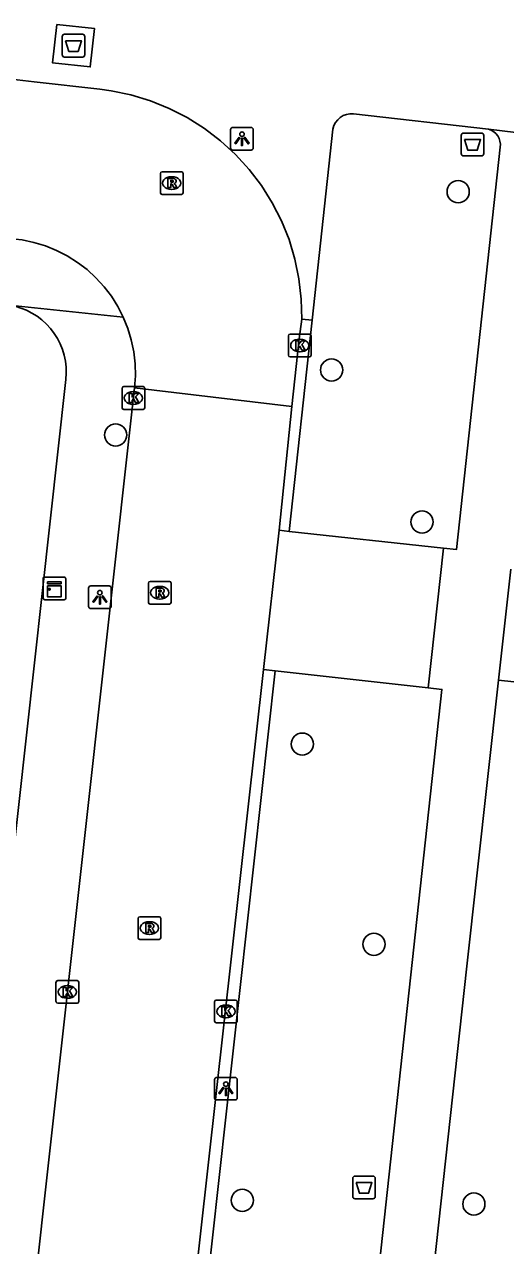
# Model space of a CAD drawing. Extents: x 161928 to 163055, y 386475 to 387428.
# Drawn here: x 162381.1 to 162402.3, y 386600.5 to 386654.3 of the extents above; entities that cross this region are included whole.
import ezdxf

# ---------------------------------------------------------------- set-up
doc = ezdxf.new("R2010")
doc.units = 0
for name, color, linetype in [('IMGEO_Afval_apart_plaats', 7, 'Continuous'), ('IMGEO_Afvalbak', 7, 'Continuous'), ('IMGEO_Boom', 7, 'Continuous'), ('IMGEO_Kast', 7, 'Continuous'), ('IMGEO_Kolk', 7, 'Continuous'), ('IMGEO_Lichtpunt', 7, 'Continuous'), ('IMGEO_Rijbaan_lokaal_open', 7, 'Continuous'), ('IMGEO_Rioolput', 7, 'Continuous'), ('IMGEO_Voetpad_gesloten', 7, 'Continuous'), ('IMGEO_Voetpad_open', 7, 'Continuous')]:
    doc.layers.add(name, color=color, linetype=linetype)

msp = doc.modelspace()

# ---------------------------------------------------------------- linework, layer by layer
at = {"layer": 'IMGEO_Afval_apart_plaats'}
for p, q in [((162382.747, 386652.952), (162382.747, 386653.752)), ((162382.747, 386653.752), (162382.747, 386652.952)), ((162382.847, 386653.852), (162383.637, 386653.852)), ((162383.637, 386653.852), (162382.847, 386653.852)), ((162383.737, 386653.752), (162383.737, 386652.952)), ((162383.737, 386652.952), (162383.737, 386653.752)), ((162383.637, 386652.852), (162382.847, 386652.852)), ((162382.847, 386652.852), (162383.637, 386652.852))]:
    msp.add_line(p, q, dxfattribs=at)
msp.add_lwpolyline([(162382.89, 386653.566), (162383.594, 386653.566), (162383.445, 386653.096), (162383.039, 386653.096), (162382.89, 386653.566)], dxfattribs=at)
for centre, start, end in [((162382.847, 386653.752), 90, 180), ((162382.847, 386653.752), 90, 180), ((162383.637, 386653.752), 0, 90), ((162383.637, 386653.752), 360, 90), ((162382.847, 386652.952), 180, 270), ((162382.847, 386652.952), 180, 270), ((162383.637, 386652.952), 270, 0), ((162383.637, 386652.952), 270, 0)]:
    msp.add_arc(centre, 0.1, start, end, dxfattribs=at)
at = {"layer": 'IMGEO_Afvalbak'}
for p, q in [((162400.417, 386649.497), (162401.207, 386649.497)), ((162401.207, 386649.497), (162400.417, 386649.497)), ((162400.317, 386648.597), (162400.317, 386649.397)), ((162400.317, 386649.397), (162400.317, 386648.597)), ((162401.307, 386649.397), (162401.307, 386648.597)), ((162401.307, 386648.597), (162401.307, 386649.397)), ((162401.207, 386648.497), (162400.417, 386648.497)), ((162400.417, 386648.497), (162401.207, 386648.497)), ((162395.537, 386602.644), (162395.537, 386603.444)), ((162395.537, 386603.444), (162395.537, 386602.644)), ((162395.637, 386603.544), (162396.427, 386603.544)), ((162396.427, 386603.544), (162395.637, 386603.544)), ((162396.527, 386603.444), (162396.527, 386602.644)), ((162396.527, 386602.644), (162396.527, 386603.444)), ((162396.427, 386602.544), (162395.637, 386602.544)), ((162395.637, 386602.544), (162396.427, 386602.544))]:
    msp.add_line(p, q, dxfattribs=at)
for points in [[(162400.46, 386649.211), (162401.164, 386649.211), (162401.015, 386648.741), (162400.609, 386648.741), (162400.46, 386649.211)], [(162395.68, 386603.258), (162396.384, 386603.258), (162396.235, 386602.788), (162395.829, 386602.788), (162395.68, 386603.258)]]:
    msp.add_lwpolyline(points, dxfattribs=at)
for centre, start, end in [((162400.417, 386649.397), 90, 180), ((162400.417, 386649.397), 90, 180), ((162401.207, 386649.397), 0, 90), ((162401.207, 386649.397), 360, 90), ((162400.417, 386648.597), 180, 270), ((162400.417, 386648.597), 180, 270), ((162401.207, 386648.597), 270, 0), ((162401.207, 386648.597), 270, 0), ((162395.637, 386603.444), 90, 180), ((162395.637, 386603.444), 90, 180), ((162396.427, 386603.444), 0, 90), ((162396.427, 386603.444), 360, 90), ((162395.637, 386602.644), 180, 270), ((162395.637, 386602.644), 180, 270), ((162396.427, 386602.644), 270, 0), ((162396.427, 386602.644), 270, 0)]:
    msp.add_arc(centre, 0.1, start, end, dxfattribs=at)
at = {"layer": 'IMGEO_Boom'}
for centre in [(162400.177, 386646.917), (162394.604, 386639.064), (162385.096, 386636.198), (162398.586, 386632.365), (162393.313, 386622.577), (162396.47, 386613.757), (162390.674, 386602.473), (162400.87, 386602.31)]:
    msp.add_circle(centre, 0.489, dxfattribs=at)
at = {"layer": 'IMGEO_Kast'}
for p, q in [((162381.904, 386629.012), (162381.904, 386629.853)), ((162381.904, 386629.853), (162381.904, 386629.012)), ((162381.979, 386629.937), (162382.82, 386629.937)), ((162382.82, 386629.937), (162381.979, 386629.937)), ((162382.904, 386629.862), (162382.904, 386629.021)), ((162382.904, 386629.021), (162382.904, 386629.862)), ((162382.829, 386628.937), (162381.988, 386628.937)), ((162381.988, 386628.937), (162382.829, 386628.937))]:
    msp.add_line(p, q, dxfattribs=at)
for points in [[(162382.099, 386629.727), (162382.699, 386629.727), (162382.699, 386629.642), (162382.099, 386629.642), (162382.099, 386629.727)], [(162382.099, 386629.552), (162382.699, 386629.552), (162382.699, 386629.063), (162382.099, 386629.063), (162382.099, 386629.552)]]:
    msp.add_lwpolyline(points, dxfattribs=at)
msp.add_circle((162382.183, 386629.401), 0.0377, dxfattribs=at)
for centre, start, end in [((162381.982, 386629.859), 92.4484, 184.2845), ((162381.982, 386629.859), 92.4484, 184.2845), ((162382.826, 386629.859), 2.4484, 94.2845), ((162382.826, 386629.859), 2.4484, 94.2845), ((162381.982, 386629.015), 182.4484, 274.2845), ((162381.982, 386629.015), 182.4484, 274.2845), ((162382.826, 386629.015), 272.4484, 4.2845), ((162382.826, 386629.015), 272.4484, 4.2845)]:
    msp.add_arc(centre, 0.0779, start, end, dxfattribs=at)
at = {"layer": 'IMGEO_Kolk'}
for p, q in [((162392.704, 386639.714), (162392.704, 386640.566)), ((162392.779, 386640.64), (162393.631, 386640.64)), ((162393.192, 386640.42), (162393.217, 386640.42)), ((162393.705, 386640.566), (162393.705, 386639.714)), ((162393.215, 386639.86), (162393.19, 386639.86)), ((162393.631, 386639.64), (162392.779, 386639.64)), ((162385.378, 386637.401), (162385.378, 386638.253)), ((162385.453, 386638.327), (162386.305, 386638.327)), ((162386.379, 386638.253), (162386.379, 386637.401)), ((162385.866, 386638.107), (162385.891, 386638.107)), ((162386.305, 386637.327), (162385.453, 386637.327)), ((162385.889, 386637.547), (162385.864, 386637.547)), ((162382.472, 386611.233), (162382.472, 386612.085)), ((162382.547, 386612.159), (162383.399, 386612.159)), ((162382.96, 386611.939), (162382.985, 386611.939)), ((162383.473, 386612.085), (162383.473, 386611.233)), ((162382.983, 386611.379), (162382.958, 386611.379)), ((162389.529, 386611.297), (162390.381, 386611.297)), ((162383.399, 386611.159), (162382.547, 386611.159)), ((162389.454, 386610.371), (162389.454, 386611.223)), ((162389.942, 386611.077), (162389.967, 386611.077)), ((162390.455, 386611.223), (162390.455, 386610.371)), ((162390.381, 386610.297), (162389.529, 386610.297)), ((162389.965, 386610.517), (162389.94, 386610.517))]:
    msp.add_line(p, q, dxfattribs=at)
for points in [[(162392.704, 386639.714), (162392.704, 386640.566)], [(162392.779, 386640.64), (162393.631, 386640.64)], [(162393.025, 386640.34), (162393.148, 386640.34), (162393.148, 386640.189), (162393.278, 386640.34), (162393.442, 386640.34), (162393.296, 386640.189), (162393.449, 386639.94), (162393.297, 386639.94), (162393.212, 386640.104), (162393.148, 386640.037), (162393.148, 386639.94), (162393.025, 386639.94), (162393.025, 386640.34)], [(162393.705, 386640.566), (162393.705, 386639.714)], [(162393.631, 386639.64), (162392.779, 386639.64)], [(162385.378, 386637.401), (162385.378, 386638.253)], [(162385.453, 386638.327), (162386.305, 386638.327)], [(162386.379, 386638.253), (162386.379, 386637.401)], [(162385.699, 386638.027), (162385.822, 386638.027), (162385.822, 386637.876), (162385.952, 386638.027), (162386.116, 386638.027), (162385.97, 386637.876), (162386.123, 386637.627), (162385.971, 386637.627), (162385.886, 386637.791), (162385.822, 386637.724), (162385.822, 386637.627), (162385.699, 386637.627), (162385.699, 386638.027)], [(162386.305, 386637.327), (162385.453, 386637.327)], [(162382.472, 386611.233), (162382.472, 386612.085)], [(162382.547, 386612.159), (162383.399, 386612.159)], [(162382.793, 386611.859), (162382.916, 386611.859), (162382.916, 386611.708), (162383.046, 386611.859), (162383.21, 386611.859), (162383.064, 386611.708), (162383.217, 386611.459), (162383.065, 386611.459), (162382.98, 386611.623), (162382.916, 386611.556), (162382.916, 386611.459), (162382.793, 386611.459), (162382.793, 386611.859)], [(162383.473, 386612.085), (162383.473, 386611.233)], [(162389.529, 386611.297), (162390.381, 386611.297)], [(162383.399, 386611.159), (162382.547, 386611.159)], [(162389.454, 386610.371), (162389.454, 386611.223)], [(162389.775, 386610.997), (162389.898, 386610.997), (162389.898, 386610.846), (162390.028, 386610.997), (162390.192, 386610.997), (162390.046, 386610.846), (162390.199, 386610.597), (162390.047, 386610.597), (162389.962, 386610.761), (162389.898, 386610.694), (162389.898, 386610.597), (162389.775, 386610.597), (162389.775, 386610.997)], [(162390.455, 386611.223), (162390.455, 386610.371)], [(162390.381, 386610.297), (162389.529, 386610.297)]]:
    msp.add_lwpolyline(points, dxfattribs=at)
for centre, start, end in [((162392.781, 386640.564), 91.552, 178.448), ((162392.781, 386640.564), 91.552, 178.448), ((162393.629, 386640.564), 1.552, 88.448), ((162393.629, 386640.564), 1.552, 88.448), ((162392.781, 386639.716), 181.552, 268.448), ((162392.781, 386639.716), 181.552, 268.448), ((162393.629, 386639.716), 271.552, 358.448), ((162393.629, 386639.716), 271.552, 358.448), ((162385.455, 386638.251), 91.552, 178.448), ((162385.455, 386638.251), 91.552, 178.448), ((162386.303, 386638.251), 1.552, 88.448), ((162386.303, 386638.251), 1.552, 88.448), ((162385.455, 386637.403), 181.552, 268.448), ((162385.455, 386637.403), 181.552, 268.448), ((162386.303, 386637.403), 271.552, 358.448), ((162386.303, 386637.403), 271.552, 358.448), ((162382.549, 386612.083), 91.552, 178.448), ((162382.549, 386612.083), 91.552, 178.448), ((162383.397, 386612.083), 1.552, 88.448), ((162383.397, 386612.083), 1.552, 88.448), ((162389.531, 386611.221), 91.552, 178.448), ((162389.531, 386611.221), 91.552, 178.448), ((162390.379, 386611.221), 1.552, 88.448), ((162390.379, 386611.221), 1.552, 88.448), ((162382.549, 386611.235), 181.552, 268.448), ((162382.549, 386611.235), 181.552, 268.448), ((162383.397, 386611.235), 271.552, 358.448), ((162383.397, 386611.235), 271.552, 358.448), ((162389.531, 386610.373), 181.552, 268.448), ((162389.531, 386610.373), 181.552, 268.448), ((162390.379, 386610.373), 271.552, 358.448), ((162390.379, 386610.373), 271.552, 358.448)]:
    msp.add_arc(centre, 0.0765, start, end, dxfattribs=at)
for centre, major_axis, ratio, start_param, end_param in [((162393.191, 386640.14), (-0.387, 0.002), 0.722429, 4.712389, 7.853982), ((162393.216, 386640.14), (-0.39, 0.002), 0.717154, 1.570796, 4.712389), ((162385.865, 386637.827), (-0.387, 0.002), 0.722429, 4.712389, 7.853982), ((162385.89, 386637.827), (-0.39, 0.002), 0.717154, 1.570796, 4.712389), ((162382.959, 386611.659), (-0.387, 0.002), 0.722429, 4.712389, 7.853982), ((162382.984, 386611.659), (-0.39, 0.002), 0.717154, 1.570796, 4.712389), ((162389.941, 386610.797), (-0.387, 0.002), 0.722429, 4.712389, 7.853982), ((162389.966, 386610.797), (-0.39, 0.002), 0.717154, 1.570796, 4.712389)]:
    msp.add_ellipse(centre, major_axis=major_axis, ratio=ratio, start_param=start_param, end_param=end_param, dxfattribs=at)
at = {"layer": 'IMGEO_Lichtpunt'}
for p, q in [((162390.159, 386649.653), (162390.159, 386648.846)), ((162390.159, 386649.653), (162390.159, 386648.846)), ((162391.061, 386649.748), (162390.253, 386649.748)), ((162391.061, 386649.748), (162390.253, 386649.748)), ((162391.155, 386648.846), (162391.155, 386649.653)), ((162391.155, 386648.846), (162391.155, 386649.653)), ((162390.253, 386648.752), (162391.061, 386648.752)), ((162390.253, 386648.752), (162391.061, 386648.752)), ((162384.808, 386629.546), (162384, 386629.546)), ((162384.808, 386629.546), (162384, 386629.546)), ((162383.906, 386629.451), (162383.906, 386628.644)), ((162383.906, 386629.451), (162383.906, 386628.644)), ((162384.902, 386628.644), (162384.902, 386629.451)), ((162384.902, 386628.644), (162384.902, 386629.451)), ((162384, 386628.55), (162384.808, 386628.55)), ((162384, 386628.55), (162384.808, 386628.55)), ((162389.453, 386607.797), (162389.453, 386606.99)), ((162389.453, 386607.797), (162389.453, 386606.99)), ((162390.355, 386607.892), (162389.547, 386607.892)), ((162390.355, 386607.892), (162389.547, 386607.892)), ((162390.449, 386606.99), (162390.449, 386607.797)), ((162390.449, 386606.99), (162390.449, 386607.797)), ((162389.547, 386606.896), (162390.355, 386606.896)), ((162389.547, 386606.896), (162390.355, 386606.896))]:
    msp.add_line(p, q, dxfattribs=at)
for points in [[(162390.533, 386649.317), (162390.572, 386649.289), (162390.384, 386649.027), (162390.346, 386649.054), (162390.533, 386649.317)], [(162390.635, 386649.269), (162390.682, 386649.269), (162390.682, 386648.947), (162390.635, 386648.947), (162390.635, 386649.269)], [(162390.745, 386649.289), (162390.783, 386649.316), (162390.97, 386649.054), (162390.931, 386649.026), (162390.745, 386649.289)], [(162384.28, 386629.115), (162384.319, 386629.087), (162384.131, 386628.825), (162384.093, 386628.852), (162384.28, 386629.115)], [(162384.382, 386629.067), (162384.429, 386629.067), (162384.429, 386628.745), (162384.382, 386628.745), (162384.382, 386629.067)], [(162384.492, 386629.087), (162384.53, 386629.114), (162384.717, 386628.852), (162384.678, 386628.824), (162384.492, 386629.087)], [(162389.827, 386607.461), (162389.866, 386607.433), (162389.678, 386607.171), (162389.64, 386607.198), (162389.827, 386607.461)], [(162389.929, 386607.413), (162389.976, 386607.413), (162389.976, 386607.091), (162389.929, 386607.091), (162389.929, 386607.413)], [(162390.039, 386607.433), (162390.077, 386607.46), (162390.264, 386607.198), (162390.225, 386607.17), (162390.039, 386607.433)]]:
    msp.add_lwpolyline(points, dxfattribs=at)
for centre in [(162390.658, 386649.451), (162384.405, 386629.249), (162389.952, 386607.595)]:
    msp.add_circle(centre, 0.0994, dxfattribs=at)
for centre, start, end in [((162390.253, 386649.653), 90, 180), ((162390.253, 386649.653), 90, 180), ((162391.061, 386649.653), 0, 90), ((162391.061, 386649.653), 0, 90), ((162390.253, 386648.846), 180, 270), ((162390.253, 386648.846), 180, 270), ((162391.061, 386648.846), 270, 0), ((162391.061, 386648.846), 270, 360), ((162384, 386629.451), 90, 180), ((162384, 386629.451), 90, 180), ((162384.808, 386629.451), 0, 90), ((162384.808, 386629.451), 0, 90), ((162384, 386628.644), 180, 270), ((162384, 386628.644), 180, 270), ((162384.808, 386628.644), 270, 0), ((162384.808, 386628.644), 270, 360), ((162389.547, 386607.797), 90, 180), ((162389.547, 386607.797), 90, 180), ((162390.355, 386607.797), 0, 90), ((162390.355, 386607.797), 0, 90), ((162389.547, 386606.99), 180, 270), ((162389.547, 386606.99), 180, 270), ((162390.355, 386606.99), 270, 0), ((162390.355, 386606.99), 270, 360)]:
    msp.add_arc(centre, 0.0946, start, end, dxfattribs=at)
at = {"layer": 'IMGEO_Rijbaan_lokaal_open'}
for points in [[(162393.292, 386641.294), (162393.27, 386642.188), (162393.169, 386643.075), (162392.989, 386643.95), (162392.732, 386644.806), (162392.399, 386645.635), (162391.994, 386646.431), (162391.519, 386647.188), (162390.978, 386647.899), (162390.376, 386648.559), (162389.717, 386649.163), (162389.007, 386649.705), (162388.252, 386650.182), (162387.457, 386650.589), (162386.628, 386650.924), (162385.774, 386651.184), (162384.899, 386651.366), (162384.405, 386651.433), (162381.506, 386651.755), (162380.511, 386651.869)], [(162385.435, 386641.384), (162385.194, 386641.858), (162384.912, 386642.308), (162384.591, 386642.731), (162384.233, 386643.123), (162383.842, 386643.482), (162383.42, 386643.805), (162382.971, 386644.088), (162382.498, 386644.331), (162382.006, 386644.53), (162381.498, 386644.684), (162380.978, 386644.793), (162380.681, 386644.833), (162349.66, 386648.311)], [(162385.435, 386641.384), (162385.633, 386640.892), (162385.786, 386640.383), (162385.893, 386639.863), (162385.952, 386639.335), (162385.965, 386638.804), (162385.93, 386638.274)], [(162392.862, 386637.456), (162393.172, 386640.436), (162393.292, 386641.294)], [(162385.93, 386638.274), (162377.724, 386564.413)], [(162392.862, 386637.456), (162385.93, 386638.274)], [(162392.296, 386632), (162392.862, 386637.456)], [(162391.61, 386625.86), (162392.296, 386632)], [(162392.296, 386632), (162392.738, 386631.952)], [(162392.738, 386631.952), (162399.536, 386631.212)], [(162399.536, 386631.212), (162398.864, 386625.051)], [(162401.954, 386625.399), (162402.493, 386630.278)], [(162381.15, 386532.061), (162391.61, 386625.86)], [(162392.123, 386625.803), (162391.61, 386625.86)], [(162398.864, 386625.051), (162392.123, 386625.803)], [(162415.579, 386623.904), (162401.954, 386625.399)]]:
    msp.add_lwpolyline(points, dxfattribs=at)
at = {"layer": 'IMGEO_Rioolput'}
for p, q in [((162387.066, 386646.87), (162387.066, 386647.722)), ((162387.141, 386647.796), (162387.993, 386647.796)), ((162387.554, 386647.576), (162387.579, 386647.576)), ((162388.067, 386647.722), (162388.067, 386646.87)), ((162387.993, 386646.796), (162387.141, 386646.796)), ((162387.577, 386647.016), (162387.552, 386647.016)), ((162386.54, 386628.822), (162386.54, 386629.674)), ((162386.615, 386629.748), (162387.467, 386629.748)), ((162387.541, 386629.674), (162387.541, 386628.822)), ((162387.028, 386629.528), (162387.053, 386629.528)), ((162387.467, 386628.748), (162386.615, 386628.748)), ((162387.051, 386628.968), (162387.026, 386628.968)), ((162386.085, 386614.044), (162386.085, 386614.896)), ((162386.16, 386614.97), (162387.012, 386614.97)), ((162386.573, 386614.75), (162386.598, 386614.75)), ((162387.086, 386614.896), (162387.086, 386614.044)), ((162387.012, 386613.97), (162386.16, 386613.97)), ((162386.596, 386614.19), (162386.571, 386614.19))]:
    msp.add_line(p, q, dxfattribs=at)
for points in [[(162387.066, 386646.87), (162387.066, 386647.722)], [(162387.141, 386647.796), (162387.993, 386647.796)], [(162387.655, 386647.494), (162387.403, 386647.496), (162387.403, 386647.096)], [(162387.581, 386647.415), (162387.527, 386647.415), (162387.527, 386647.334)], [(162387.527, 386647.334), (162387.579, 386647.334)], [(162388.067, 386647.722), (162388.067, 386646.87)], [(162387.993, 386646.796), (162387.141, 386646.796)], [(162387.403, 386647.096), (162387.527, 386647.096), (162387.527, 386647.258), (162387.538, 386647.258)], [(162387.585, 386647.229), (162387.656, 386647.096), (162387.796, 386647.096), (162387.731, 386647.222)], [(162386.54, 386628.822), (162386.54, 386629.674)], [(162386.615, 386629.748), (162387.467, 386629.748)], [(162387.541, 386629.674), (162387.541, 386628.822)], [(162387.129, 386629.446), (162386.877, 386629.448), (162386.877, 386629.048)], [(162386.877, 386629.048), (162387.001, 386629.048), (162387.001, 386629.21), (162387.012, 386629.21)], [(162387.055, 386629.367), (162387.001, 386629.367), (162387.001, 386629.286)], [(162387.001, 386629.286), (162387.053, 386629.286)], [(162387.059, 386629.181), (162387.13, 386629.048), (162387.27, 386629.048), (162387.205, 386629.174)], [(162387.467, 386628.748), (162386.615, 386628.748)], [(162386.085, 386614.044), (162386.085, 386614.896)], [(162386.16, 386614.97), (162387.012, 386614.97)], [(162386.674, 386614.668), (162386.422, 386614.67), (162386.422, 386614.27)], [(162386.6, 386614.589), (162386.546, 386614.589), (162386.546, 386614.508)], [(162386.546, 386614.508), (162386.598, 386614.508)], [(162387.086, 386614.896), (162387.086, 386614.044)], [(162387.012, 386613.97), (162386.16, 386613.97)], [(162386.422, 386614.27), (162386.546, 386614.27), (162386.546, 386614.432), (162386.557, 386614.432)], [(162386.604, 386614.403), (162386.675, 386614.27), (162386.815, 386614.27), (162386.75, 386614.396)]]:
    msp.add_lwpolyline(points, dxfattribs=at)
for centre, radius, start, end in [((162387.143, 386647.72), 0.0765, 91.552, 178.448), ((162387.143, 386647.72), 0.0765, 91.552, 178.448), ((162387.563, 386647.523), 0.19, 274.7715, 282.9687), ((162387.587, 386647.319), 0.0964, 77.0061, 93.1865), ((162387.601, 386647.376), 0.0378, 276.6634, 79.6772), ((162387.654, 386647.384), 0.109, 350.3612, 89.416), ((162387.652, 386647.384), 0.112, 277.5842, 350.9817), ((162387.991, 386647.72), 0.0765, 1.552, 88.448), ((162387.991, 386647.72), 0.0765, 1.552, 88.448), ((162387.143, 386646.872), 0.0765, 181.552, 268.448), ((162387.143, 386646.872), 0.0765, 181.552, 268.448), ((162387.537, 386647.205), 0.0533, 26.0293, 88.6989), ((162387.636, 386647.169), 0.108, 29.5134, 73.7905), ((162387.991, 386646.872), 0.0765, 271.552, 358.448), ((162387.991, 386646.872), 0.0765, 271.552, 358.448), ((162386.617, 386629.672), 0.0765, 91.552, 178.448), ((162386.617, 386629.672), 0.0765, 91.552, 178.448), ((162387.465, 386629.672), 0.0765, 1.552, 88.448), ((162387.465, 386629.672), 0.0765, 1.552, 88.448), ((162387.011, 386629.157), 0.0533, 26.0293, 88.6989), ((162387.037, 386629.475), 0.19, 274.7715, 282.9687), ((162387.061, 386629.271), 0.0964, 77.0061, 93.1865), ((162387.075, 386629.328), 0.0378, 276.6634, 79.6772), ((162387.128, 386629.336), 0.109, 350.3612, 89.416), ((162387.126, 386629.336), 0.112, 277.5842, 350.9817), ((162387.11, 386629.121), 0.108, 29.5134, 73.7905), ((162386.617, 386628.824), 0.0765, 181.552, 268.448), ((162386.617, 386628.824), 0.0765, 181.552, 268.448), ((162387.465, 386628.824), 0.0765, 271.552, 358.448), ((162387.465, 386628.824), 0.0765, 271.552, 358.448), ((162386.162, 386614.894), 0.0765, 91.552, 178.448), ((162386.162, 386614.894), 0.0765, 91.552, 178.448), ((162386.582, 386614.697), 0.19, 274.7715, 282.9687), ((162386.606, 386614.493), 0.0964, 77.0061, 93.1865), ((162386.62, 386614.55), 0.0378, 276.6634, 79.6772), ((162386.673, 386614.558), 0.109, 350.3612, 89.416), ((162386.671, 386614.558), 0.112, 277.5842, 350.9817), ((162387.01, 386614.894), 0.0765, 1.552, 88.448), ((162387.01, 386614.894), 0.0765, 1.552, 88.448), ((162386.162, 386614.046), 0.0765, 181.552, 268.448), ((162386.162, 386614.046), 0.0765, 181.552, 268.448), ((162386.556, 386614.379), 0.0533, 26.0293, 88.6989), ((162386.655, 386614.343), 0.108, 29.5134, 73.7905), ((162387.01, 386614.046), 0.0765, 271.552, 358.448), ((162387.01, 386614.046), 0.0765, 271.552, 358.448)]:
    msp.add_arc(centre, radius, start, end, dxfattribs=at)
for centre, major_axis, ratio, start_param, end_param in [((162387.553, 386647.296), (-0.387, 0.002), 0.722429, 4.712389, 7.853982), ((162387.578, 386647.296), (-0.39, 0.002), 0.717154, 1.570796, 4.712389), ((162387.027, 386629.248), (-0.387, 0.002), 0.722429, 4.712389, 7.853982), ((162387.052, 386629.248), (-0.39, 0.002), 0.717154, 1.570796, 4.712389), ((162386.572, 386614.47), (-0.387, 0.002), 0.722429, 4.712389, 7.853982), ((162386.597, 386614.47), (-0.39, 0.002), 0.717154, 1.570796, 4.712389)]:
    msp.add_ellipse(centre, major_axis=major_axis, ratio=ratio, start_param=start_param, end_param=end_param, dxfattribs=at)
at = {"layer": 'IMGEO_Voetpad_gesloten'}
msp.add_lwpolyline([(162382.504, 386654.288), (162384.16, 386654.112), (162383.98, 386652.416), (162382.324, 386652.592), (162382.504, 386654.288)], dxfattribs=at)
at = {"layer": 'IMGEO_Voetpad_open'}
for points in [[(162401.514, 386649.68), (162395.575, 386650.351)], [(162394.666, 386649.673), (162393.751, 386641.26)], [(162404.515, 386649.308), (162401.514, 386649.68)], [(162402.028, 386648.883), (162400.099, 386631.151), (162399.536, 386631.212)], [(162380.412, 386641.923), (162385.435, 386641.384)], [(162380.412, 386641.923), (162380.674, 386641.869), (162380.929, 386641.791), (162381.177, 386641.691), (162381.414, 386641.57), (162381.64, 386641.427), (162381.852, 386641.266), (162382.049, 386641.085), (162382.229, 386640.888), (162382.391, 386640.676), (162382.533, 386640.45), (162382.654, 386640.212), (162382.754, 386639.964), (162382.831, 386639.709), (162382.885, 386639.447), (162382.915, 386639.182), (162382.921, 386638.915), (162382.904, 386638.649), (162380.485, 386616.728)], [(162392.738, 386631.952), (162393.751, 386641.26)], [(162393.751, 386641.26), (162393.292, 386641.294)], [(162387.016, 386579.921), (162387.805, 386586.742), (162392.123, 386625.803)], [(162395.336, 386564.99), (162400.548, 386612.657), (162401.954, 386625.399)], [(162398.864, 386625.051), (162399.459, 386624.985), (162394.525, 386579.576)]]:
    msp.add_lwpolyline(points, dxfattribs=at)
for centre, radius, start, end in [((162395.486, 386649.522), 0.834, 83.8813, 169.5553), ((162401.309, 386648.983), 0.726, 352.0635, 73.5739)]:
    msp.add_arc(centre, radius, start, end, dxfattribs=at)

doc.saveas('drawing.dxf')
